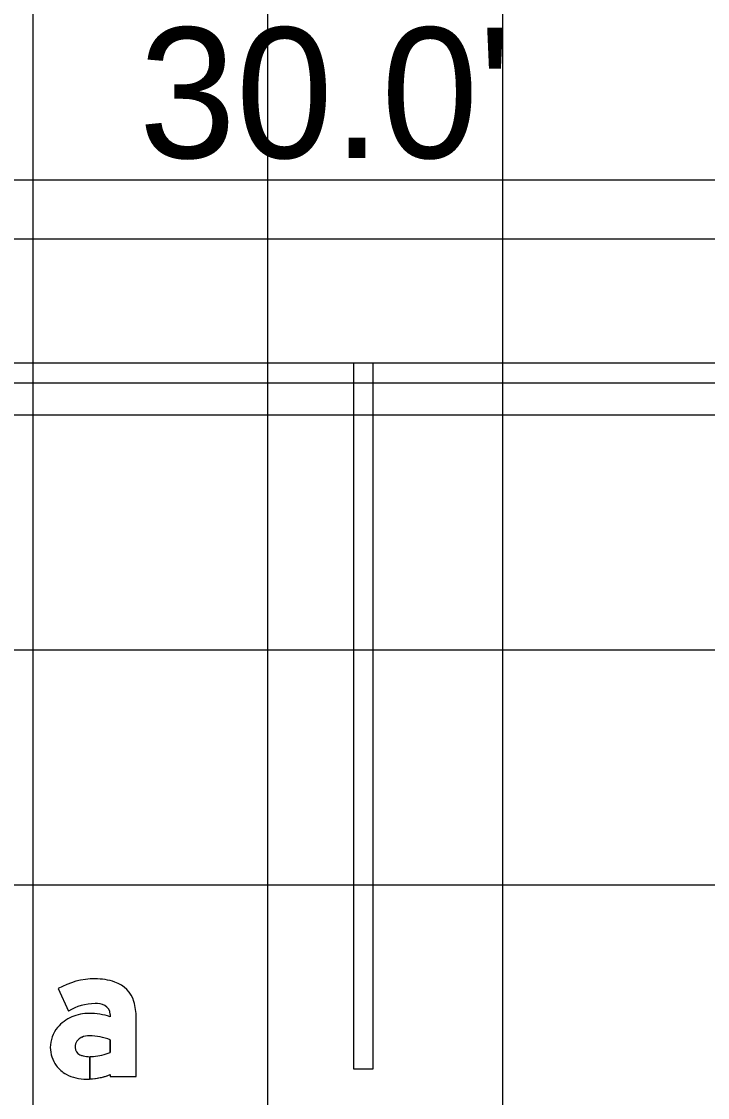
# Model space of a CAD drawing. Extents: x 1797809 to 2198143, y 249608 to 1237864.
# Drawn here: x 2196680.61 to 2196686.45, y 1237288.29 to 1237297.45 of the extents above; entities that cross this region are included whole.
import ezdxf

# ---------------------------------------------------------------- set-up
doc = ezdxf.new("R2010")
doc.units = 0
for name, color, linetype in [('GSBWFILL', 7, 'Continuous'), ('GSCOLORFILL', 7, 'Continuous'), ('GSDIMS', 7, 'Continuous'), ('GSOUTLINE', 7, 'Continuous'), ('GSSHT', 7, 'Continuous'), ('Level 55', 7, 'Continuous')]:
    doc.layers.add(name, color=color, linetype=linetype)

msp = doc.modelspace()

# ---------------------------------------------------------------- linework, layer by layer
at = {"layer": 'GSBWFILL'}
for p, q in [((2196683.6017, 1237294.5466), (2196683.4351, 1237294.5466)), ((2196683.4351, 1237294.5466), (2196683.4351, 1237288.5382)), ((2196683.6017, 1237288.5382), (2196683.6017, 1237294.5466)), ((2196683.4351, 1237288.5382), (2196683.6017, 1237288.5382))]:
    msp.add_line(p, q, dxfattribs=at)
for points in [[(2196680.9201, 1237289.2216), (2196681.0091, 1237289.0296)], [(2196681.3633, 1237289.0026), (2196681.3633, 1237288.9821)], [(2196681.3633, 1237288.4892), (2196681.3633, 1237288.4737), (2196681.5849, 1237288.4737), (2196681.5849, 1237288.9738)], [(2196681.3633, 1237288.7859), (2196681.3633, 1237288.6782)], [(2196681.1887, 1237288.4522), (2196681.1887, 1237288.6424)], [(2196681.1888, 1237288.6424), (2196681.1888, 1237288.4522)]]:
    msp.add_lwpolyline(points, dxfattribs=at)
for centre, major_axis, start_param, end_param in [((2196681.2345, 1237288.6696), (0, 0.6353), 0, 0.517719), ((2196681.2345, 1237288.7624), (0, 0.5425), 5.96613, 6.283185), ((2196681.3259, 1237289.0409), (0, 0.2494), 4.997165, 5.96613), ((2196681.2345, 1237288.6696), (0, 0.4247), 0, 0.559495), ((2196681.2425, 1237288.9266), (0, 0.1679), 5.822746, 6.330435), ((2196681.0965, 1237288.9738), (0, 0.4884), 4.712389, 4.997165), ((2196681.1855, 1237288.6311), (0, 0.3801), 0, 0.404512), ((2196681.1855, 1237288.4516), (0, 0.5596), 5.959871, 6.283185), ((2196681.2801, 1237289.0026), (0, 0.0831), 4.712389, 5.822746), ((2196681.1595, 1237288.6876), (0, 0.3178), 0.399285, 0.87593), ((2196681.1204, 1237288.7202), (0, 0.2669), 0.87593, 1.570796), ((2196681.1845, 1237288.6598), (0, 0.1603), 6.259455, 6.691732), ((2196681.1728, 1237288.2753), (0, 0.5449), 5.926185, 6.254823), ((2196681.1644, 1237288.7202), (0, 0.1003), 1.530785, 1.570796), ((2196681.1582, 1237288.7205), (0, 0.0942), 0.408547, 1.530785), ((2196681.1086, 1237288.7202), (0, 0.2551), 1.570796, 2.21394), ((2196681.1305, 1237288.7202), (0, 0.0665), 1.570796, 2.757027), ((2196681.1887, 1237288.864), (0, 0.2217), 2.757027, 3.141593), ((2196681.1887, 1237288.864), (0, 0.2217), 3.141843, 3.28451), ((2196681.1758, 1237289.155), (0, 0.5123), 3.228562, 3.516221), ((2196681.1312, 1237288.7372), (0, 0.2834), 2.21394, 2.611125), ((2196681.1602, 1237288.8329), (0, 0.3814), 2.672443, 3.141593), ((2196681.1602, 1237289.0172), (0, 0.5657), 3.141593, 3.191959), ((2196681.1602, 1237289.0172), (0, 0.5657), 3.192057, 3.508644)]:
    msp.add_ellipse(centre, major_axis=major_axis, ratio=0.999998, start_param=start_param, end_param=end_param, dxfattribs=at)
at = {"layer": 'GSCOLORFILL'}
for p, q in [((2196697.5184, 1237294.5466), (2196669.5101, 1237294.5466)), ((2196683.6017, 1237294.5466), (2196683.4351, 1237294.5466)), ((2196683.4351, 1237294.5466), (2196683.4351, 1237288.5382)), ((2196683.6017, 1237288.5382), (2196683.6017, 1237294.5466)), ((2196669.5101, 1237294.3799), (2196697.5184, 1237294.3799)), ((2196683.4351, 1237288.5382), (2196683.6017, 1237288.5382))]:
    msp.add_line(p, q, dxfattribs=at)
for points in [[(2196680.9201, 1237289.2216), (2196681.0091, 1237289.0296)], [(2196681.3633, 1237289.0026), (2196681.3633, 1237288.9821)], [(2196681.3633, 1237288.4892), (2196681.3633, 1237288.4737), (2196681.5849, 1237288.4737), (2196681.5849, 1237288.9738)], [(2196681.3633, 1237288.7859), (2196681.3633, 1237288.6782)], [(2196681.1887, 1237288.4522), (2196681.1887, 1237288.6424)], [(2196681.1888, 1237288.6424), (2196681.1888, 1237288.4522)]]:
    msp.add_lwpolyline(points, dxfattribs=at)
for centre, major_axis, start_param, end_param in [((2196681.2345, 1237288.6696), (0, 0.6353), 0, 0.517719), ((2196681.2345, 1237288.7624), (0, 0.5425), 5.96613, 6.283185), ((2196681.3259, 1237289.0409), (0, 0.2494), 4.997165, 5.96613), ((2196681.2345, 1237288.6696), (0, 0.4247), 0, 0.559495), ((2196681.2425, 1237288.9266), (0, 0.1679), 5.822746, 6.330435), ((2196681.0965, 1237288.9738), (0, 0.4884), 4.712389, 4.997165), ((2196681.1855, 1237288.6311), (0, 0.3801), 0, 0.404512), ((2196681.1855, 1237288.4516), (0, 0.5596), 5.959871, 6.283185), ((2196681.2801, 1237289.0026), (0, 0.0831), 4.712389, 5.822746), ((2196681.1595, 1237288.6876), (0, 0.3178), 0.399285, 0.87593), ((2196681.1204, 1237288.7202), (0, 0.2669), 0.87593, 1.570796), ((2196681.1845, 1237288.6598), (0, 0.1603), 6.259455, 6.691732), ((2196681.1728, 1237288.2753), (0, 0.5449), 5.926185, 6.254823), ((2196681.1644, 1237288.7202), (0, 0.1003), 1.530785, 1.570796), ((2196681.1582, 1237288.7205), (0, 0.0942), 0.408547, 1.530785), ((2196681.1086, 1237288.7202), (0, 0.2551), 1.570796, 2.21394), ((2196681.1305, 1237288.7202), (0, 0.0665), 1.570796, 2.757027), ((2196681.1887, 1237288.864), (0, 0.2217), 2.757027, 3.141593), ((2196681.1887, 1237288.864), (0, 0.2217), 3.141843, 3.28451), ((2196681.1758, 1237289.155), (0, 0.5123), 3.228562, 3.516221), ((2196681.1312, 1237288.7372), (0, 0.2834), 2.21394, 2.611125), ((2196681.1602, 1237288.8329), (0, 0.3814), 2.672443, 3.141593), ((2196681.1602, 1237289.0172), (0, 0.5657), 3.141593, 3.191959), ((2196681.1602, 1237289.0172), (0, 0.5657), 3.192057, 3.508644)]:
    msp.add_ellipse(centre, major_axis=major_axis, ratio=0.999998, start_param=start_param, end_param=end_param, dxfattribs=at)
at = {"layer": 'GSDIMS'}
msp.add_line((2196668.5101, 1237295.6045), (2196698.5184, 1237295.6045), dxfattribs=at)
at = {"layer": 'GSOUTLINE'}
for p, q in [((2196683.6017, 1237294.5466), (2196683.4351, 1237294.5466)), ((2196683.4351, 1237294.5466), (2196683.4351, 1237288.5382)), ((2196683.6017, 1237288.5382), (2196683.6017, 1237294.5466)), ((2196683.4351, 1237288.5382), (2196683.6017, 1237288.5382))]:
    msp.add_line(p, q, dxfattribs=at)
for points in [[(2196680.9201, 1237289.2216), (2196681.0091, 1237289.0296)], [(2196681.3633, 1237289.0026), (2196681.3633, 1237288.9821)], [(2196681.3633, 1237288.4892), (2196681.3633, 1237288.4737), (2196681.5849, 1237288.4737), (2196681.5849, 1237288.9738)], [(2196681.3633, 1237288.6782), (2196681.3633, 1237288.7859)]]:
    msp.add_lwpolyline(points, dxfattribs=at)
for centre, major_axis, start_param, end_param in [((2196681.2345, 1237288.6696), (0, 0.6353), 6.283185, 6.800904), ((2196681.2345, 1237288.7624), (0, 0.5425), 5.96613, 6.283185), ((2196681.3259, 1237289.0409), (0, 0.2494), 4.997165, 5.96613), ((2196681.2345, 1237288.6696), (0, 0.4247), 0, 0.559495), ((2196681.2425, 1237288.9266), (0, 0.1679), 5.822746, 6.330435), ((2196681.0965, 1237288.9738), (0, 0.4884), 4.712389, 4.997165), ((2196681.1855, 1237288.6311), (0, 0.3801), 0, 0.404512), ((2196681.1855, 1237288.4516), (0, 0.5596), 5.959871, 6.283185), ((2196681.2801, 1237289.0026), (0, 0.0831), 4.712389, 5.822746), ((2196681.1595, 1237288.6876), (0, 0.3178), 0.399285, 0.87593), ((2196681.1204, 1237288.7202), (0, 0.2669), 0.87593, 1.570796), ((2196681.1845, 1237288.6598), (0, 0.1603), 6.25958, 6.691732), ((2196681.1728, 1237288.2753), (0, 0.5449), 5.926185, 6.254787), ((2196681.1881, 1237288.8117), (0, 0.00831), 6.254787, 6.25958), ((2196681.1644, 1237288.7202), (0, 0.1003), 1.530785, 1.570796), ((2196681.1582, 1237288.7205), (0, 0.0942), 0.408547, 1.530785), ((2196681.1086, 1237288.7202), (0, 0.2551), 1.570796, 2.21394), ((2196681.1305, 1237288.7202), (0, 0.0665), 1.570796, 2.757027), ((2196681.1887, 1237288.864), (0, 0.2217), 2.757027, 3.28451), ((2196681.1758, 1237289.155), (0, 0.5123), 3.228562, 3.516221), ((2196681.1312, 1237288.7372), (0, 0.2834), 2.21394, 2.611125), ((2196681.1602, 1237288.8329), (0, 0.3814), 2.672443, 3.141593), ((2196681.1602, 1237289.0172), (0, 0.5657), 3.141593, 3.508644)]:
    msp.add_ellipse(centre, major_axis=major_axis, ratio=0.999998, start_param=start_param, end_param=end_param, dxfattribs=at)
at = {"layer": 'GSSHT'}
for p, q in [((2196680.7065, 1237258.1062), (2196680.7065, 1237318.1062)), ((2196682.7065, 1237258.1062), (2196682.7065, 1237318.1062)), ((2196684.7065, 1237258.1062), (2196684.7065, 1237318.1062)), ((2196604.7065, 1237296.1062), (2196734.7065, 1237296.1062)), ((2196604.7065, 1237294.1062), (2196734.7065, 1237294.1062)), ((2196604.7065, 1237292.1062), (2196734.7065, 1237292.1062)), ((2196604.7065, 1237290.1062), (2196734.7065, 1237290.1062))]:
    msp.add_line(p, q, dxfattribs=at)

# ---------------------------------------------------------------- texts
at = {"layer": 'Level 55'}
msp.add_text("30.0'", height=1.11046, dxfattribs=at).set_placement((2196681.608, 1237296.2927))

doc.saveas('drawing.dxf')
